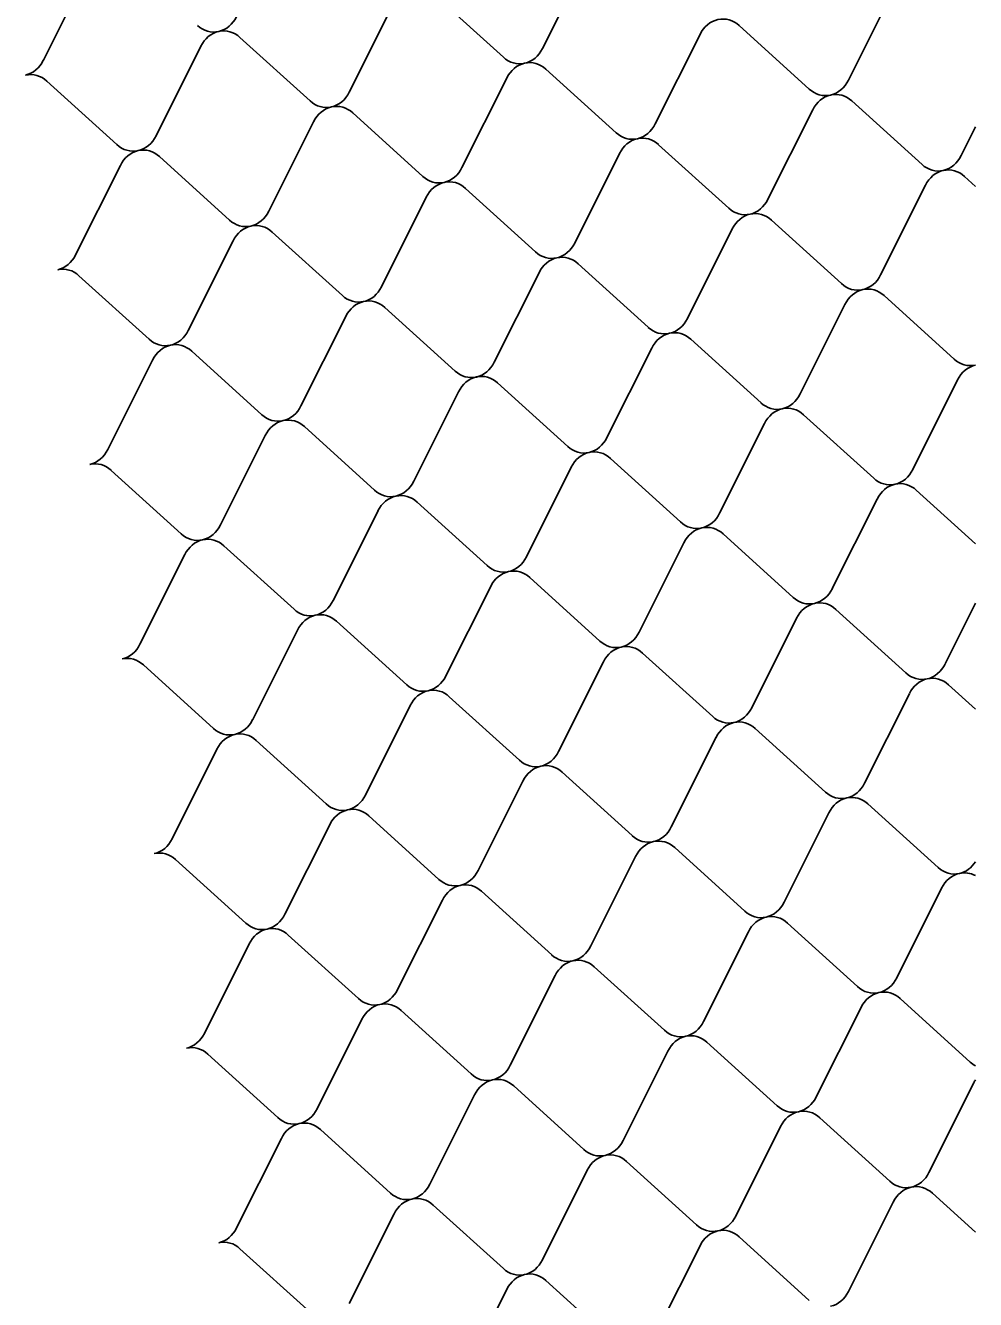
# Model space of a CAD drawing. Extents: x 638850 to 644908, y 297188 to 298900.
# Drawn here: x 640402.91 to 640435.43, y 297860.37 to 297903.99 of the extents above; entities that cross this region are included whole.
import ezdxf

# ---------------------------------------------------------------- set-up
doc = ezdxf.new("R2010")
doc.units = 0
doc.layers.add('5', color=7, linetype='Continuous')

msp = doc.modelspace()

# ---------------------------------------------------------------- linework, layer by layer
at = {"layer": '5'}
for p, q in [((640422.146, 297906.272), (640420.611, 297903.208)), ((640403.526, 297902.801), (640405.06, 297905.865)), ((640419.272, 297902.905), (640416.871, 297905.08)), ((640431.083, 297902.12), (640432.618, 297905.184)), ((640415.532, 297904.777), (640413.997, 297901.713)), ((640427.343, 297903.991), (640429.744, 297901.817)), ((640412.658, 297901.41), (640410.257, 297903.584)), ((640424.469, 297900.624), (640426.004, 297903.689)), ((640408.918, 297903.281), (640407.384, 297900.217)), ((640420.729, 297902.496), (640423.13, 297900.322)), ((640406.045, 297899.914), (640403.643, 297902.088)), ((640417.856, 297899.129), (640419.39, 297902.193)), ((640433.602, 297899.233), (640431.201, 297901.408)), ((640414.115, 297901), (640416.516, 297898.826)), ((640429.862, 297901.105), (640428.327, 297898.041)), ((640411.242, 297897.633), (640412.776, 297900.697)), ((640435.433, 297900.518), (640434.941, 297899.536)), ((640426.988, 297897.738), (640424.587, 297899.912)), ((640407.502, 297899.504), (640409.903, 297897.33)), ((640423.248, 297899.609), (640421.714, 297896.545)), ((640404.628, 297896.137), (640406.162, 297899.201)), ((640435.059, 297898.824), (640435.433, 297898.485)), ((640416.634, 297898.113), (640415.1, 297895.049)), ((640420.374, 297896.242), (640417.973, 297898.416)), ((640432.185, 297895.457), (640433.72, 297898.521)), ((640428.445, 297897.328), (640430.846, 297895.154)), ((640413.761, 297894.746), (640411.36, 297896.92)), ((640425.572, 297893.961), (640427.106, 297897.025)), ((640410.02, 297896.617), (640408.486, 297893.553)), ((640418.958, 297892.465), (640420.492, 297895.529)), ((640421.831, 297895.832), (640424.232, 297893.658)), ((640407.147, 297893.25), (640404.746, 297895.425)), ((640434.704, 297892.57), (640432.303, 297894.744)), ((640415.218, 297894.336), (640417.619, 297892.162)), ((640430.964, 297894.441), (640429.43, 297891.377)), ((640412.344, 297890.969), (640413.879, 297894.034)), ((640424.35, 297892.945), (640422.816, 297889.881)), ((640428.091, 297891.074), (640425.69, 297893.248)), ((640405.73, 297889.474), (640407.265, 297892.538)), ((640408.604, 297892.841), (640411.005, 297890.667)), ((640421.477, 297889.579), (640419.076, 297891.753)), ((640433.288, 297888.793), (640434.822, 297891.857)), ((640417.737, 297891.45), (640416.202, 297888.386)), ((640414.863, 297888.083), (640412.462, 297890.257)), ((640426.674, 297887.298), (640428.208, 297890.362)), ((640429.548, 297890.664), (640431.949, 297888.49)), ((640411.123, 297889.954), (640409.588, 297886.89)), ((640422.934, 297889.169), (640425.335, 297886.995)), ((640408.249, 297886.587), (640405.848, 297888.761)), ((640420.06, 297885.802), (640421.595, 297888.866)), ((640435.433, 297886.245), (640433.406, 297888.081)), ((640416.32, 297887.673), (640418.721, 297885.499)), ((640432.066, 297887.778), (640430.532, 297884.714)), ((640413.446, 297884.306), (640414.981, 297887.37)), ((640429.193, 297884.411), (640426.792, 297886.585)), ((640406.832, 297882.81), (640408.367, 297885.874)), ((640409.706, 297886.177), (640412.107, 297884.003)), ((640425.453, 297886.282), (640423.918, 297883.218)), ((640422.579, 297882.915), (640420.178, 297885.089)), ((640418.839, 297884.786), (640417.304, 297881.722)), ((640434.39, 297882.13), (640435.433, 297884.212)), ((640427.776, 297880.634), (640429.311, 297883.698)), ((640430.65, 297884.001), (640433.051, 297881.827)), ((640412.225, 297883.291), (640410.691, 297880.226)), ((640415.965, 297881.419), (640413.564, 297883.593)), ((640424.036, 297882.505), (640426.437, 297880.331)), ((640409.351, 297879.924), (640406.95, 297882.098)), ((640421.162, 297879.138), (640422.697, 297882.202)), ((640433.169, 297881.114), (640431.634, 297878.05)), ((640435.433, 297880.58), (640434.508, 297881.417)), ((640414.549, 297877.643), (640416.083, 297880.707)), ((640417.422, 297881.01), (640419.823, 297878.835)), ((640430.295, 297877.747), (640427.894, 297879.921)), ((640410.808, 297879.514), (640413.209, 297877.34)), ((640426.555, 297879.619), (640425.02, 297876.554)), ((640407.935, 297876.147), (640409.469, 297879.211)), ((640419.941, 297878.123), (640418.407, 297875.059)), ((640423.681, 297876.252), (640421.28, 297878.426)), ((640431.752, 297877.337), (640434.153, 297875.163)), ((640417.068, 297874.756), (640414.666, 297876.93)), ((640428.879, 297873.97), (640430.413, 297877.035)), ((640413.327, 297876.627), (640411.793, 297873.563)), ((640425.138, 297875.842), (640427.539, 297873.668)), ((640410.454, 297873.26), (640408.053, 297875.434)), ((640422.265, 297872.475), (640423.799, 297875.539)), ((640418.525, 297874.346), (640420.926, 297872.172)), ((640434.271, 297874.451), (640432.737, 297871.387)), ((640415.651, 297870.979), (640417.185, 297874.043)), ((640431.397, 297871.084), (640428.996, 297873.258)), ((640411.911, 297872.85), (640414.312, 297870.676)), ((640427.657, 297872.955), (640426.123, 297869.891)), ((640409.037, 297869.483), (640410.572, 297872.547)), ((640424.784, 297869.588), (640422.383, 297871.762)), ((640421.043, 297871.459), (640419.509, 297868.395)), ((640432.854, 297870.674), (640435.255, 297868.5)), ((640418.17, 297868.092), (640415.769, 297870.266)), ((640429.981, 297867.307), (640431.515, 297870.371)), ((640414.43, 297869.964), (640412.895, 297866.899)), ((640423.367, 297865.811), (640424.902, 297868.875)), ((640426.241, 297869.178), (640428.642, 297867.004)), ((640411.556, 297866.597), (640409.155, 297868.771)), ((640419.627, 297867.682), (640422.028, 297865.508)), ((640435.373, 297867.787), (640433.839, 297864.723)), ((640416.753, 297864.316), (640418.288, 297867.38)), ((640428.76, 297866.292), (640427.225, 297863.227)), ((640432.5, 297864.42), (640430.099, 297866.594)), ((640410.139, 297862.82), (640411.674, 297865.884)), ((640413.013, 297866.187), (640415.414, 297864.013)), ((640425.886, 297862.925), (640423.485, 297865.099)), ((640422.146, 297864.796), (640420.611, 297861.732)), ((640431.083, 297860.644), (640432.618, 297863.708)), ((640433.957, 297864.011), (640435.433, 297862.674)), ((640415.532, 297863.3), (640413.997, 297860.236)), ((640419.272, 297861.429), (640416.871, 297863.603)), ((640427.343, 297862.515), (640429.744, 297860.341)), ((640412.658, 297859.933), (640410.257, 297862.107)), ((640424.469, 297859.148), (640426.004, 297862.212)), ((640420.729, 297861.019), (640423.13, 297858.845)), ((640417.856, 297857.652), (640419.39, 297860.716))]:
    msp.add_line(p, q, dxfattribs=at)
for centre, start_param, end_param in [((640409.37, 297904.748), 3.414385, 4.305406), ((640426.773, 297903.237), 0.272792, 1.163814), ((640426.773, 297903.237), 5.664956, 6.555978), ((640409.37, 297904.748), 2.523363, 3.414385), ((640409.687, 297902.83), 0.272792, 1.163814), ((640409.687, 297902.83), 5.664956, 6.555978), ((640419.842, 297903.66), 2.523363, 3.414385), ((640419.842, 297903.66), 3.414385, 4.305406), ((640402.756, 297903.252), 3.414385, 4.305406), ((640420.159, 297901.742), 0.272792, 1.163814), ((640420.159, 297901.742), 5.664956, 6.555978), ((640403.074, 297901.334), 5.664956, 6.555978), ((640430.314, 297902.571), 3.414385, 4.305406), ((640413.228, 297902.164), 3.414385, 4.305406), ((640430.314, 297902.571), 2.523363, 3.414385), ((640430.631, 297900.654), 0.272792, 1.163814), ((640430.631, 297900.654), 5.664956, 6.555978), ((640413.228, 297902.164), 2.523363, 3.414385), ((640413.545, 297900.246), 0.272792, 1.163814), ((640413.545, 297900.246), 5.664956, 6.555978), ((640423.7, 297901.076), 2.523363, 3.414385), ((640423.7, 297901.076), 3.414385, 4.305406), ((640406.614, 297900.668), 2.523363, 3.414385), ((640406.614, 297900.668), 3.414385, 4.305406), ((640424.017, 297899.158), 0.272792, 1.163814), ((640424.017, 297899.158), 5.664956, 6.555978), ((640406.932, 297898.75), 0.272792, 1.163814), ((640406.932, 297898.75), 5.664956, 6.555978), ((640434.172, 297899.988), 3.414385, 4.305406), ((640417.086, 297899.58), 3.414385, 4.305406), ((640434.172, 297899.988), 2.523363, 3.414385), ((640434.489, 297898.07), 0.272792, 1.163814), ((640434.489, 297898.07), 5.664956, 6.555978), ((640417.086, 297899.58), 2.523363, 3.414385), ((640417.404, 297897.662), 0.272792, 1.163814), ((640417.404, 297897.662), 5.664956, 6.555978), ((640427.558, 297898.492), 2.523363, 3.414385), ((640427.558, 297898.492), 3.414385, 4.305406), ((640410.472, 297898.084), 2.523363, 3.414385), ((640410.472, 297898.084), 3.414385, 4.305406), ((640427.875, 297896.574), 0.272792, 1.163814), ((640427.875, 297896.574), 5.664956, 6.555978), ((640410.79, 297896.166), 0.272792, 1.163814), ((640410.79, 297896.166), 5.664956, 6.555978), ((640420.944, 297896.996), 3.414385, 4.305406), ((640403.859, 297896.588), 3.414385, 4.305406), ((640420.944, 297896.996), 2.523363, 3.414385), ((640421.262, 297895.078), 0.272792, 1.163814), ((640421.262, 297895.078), 5.664956, 6.555978), ((640404.176, 297894.671), 5.664956, 6.555978), ((640414.331, 297895.5), 3.414385, 4.305406), ((640431.416, 297895.908), 2.523363, 3.414385), ((640431.416, 297895.908), 3.414385, 4.305406), ((640414.331, 297895.5), 2.523363, 3.414385), ((640414.648, 297893.582), 5.664956, 6.555978), ((640431.733, 297893.99), 0.272792, 1.163814), ((640431.733, 297893.99), 5.664956, 6.555978), ((640414.648, 297893.582), 0.272792, 1.163814), ((640424.802, 297894.412), 3.414385, 4.305406), ((640407.717, 297894.005), 3.414385, 4.305406), ((640424.802, 297894.412), 2.523363, 3.414385), ((640425.12, 297892.494), 0.272792, 1.163814), ((640425.12, 297892.494), 5.664956, 6.555978), ((640407.717, 297894.005), 2.523363, 3.414385), ((640408.034, 297892.087), 0.272792, 1.163814), ((640408.034, 297892.087), 5.664956, 6.555978), ((640418.189, 297892.916), 3.414385, 4.305406), ((640435.274, 297893.324), 2.523363, 3.414385), ((640418.189, 297892.916), 2.523363, 3.414385), ((640418.506, 297890.999), 5.664956, 6.555978), ((640435.591, 297891.406), 0.272792, 1.163814), ((640418.506, 297890.999), 0.272792, 1.163814), ((640428.66, 297891.828), 3.414385, 4.305406), ((640411.575, 297891.421), 3.414385, 4.305406), ((640428.66, 297891.828), 2.523363, 3.414385), ((640428.978, 297889.91), 0.272792, 1.163814), ((640428.978, 297889.91), 5.664956, 6.555978), ((640411.575, 297891.421), 2.523363, 3.414385), ((640411.892, 297889.503), 0.272792, 1.163814), ((640411.892, 297889.503), 5.664956, 6.555978), ((640422.047, 297890.333), 3.414385, 4.305406), ((640404.961, 297889.925), 3.414385, 4.305406), ((640422.047, 297890.333), 2.523363, 3.414385), ((640422.364, 297888.415), 0.272792, 1.163814), ((640422.364, 297888.415), 5.664956, 6.555978), ((640405.278, 297888.007), 5.664956, 6.555978), ((640432.518, 297889.244), 2.523363, 3.414385), ((640432.518, 297889.244), 3.414385, 4.305406), ((640415.433, 297888.837), 2.523363, 3.414385), ((640415.433, 297888.837), 3.414385, 4.305406), ((640432.836, 297887.327), 0.272792, 1.163814), ((640432.836, 297887.327), 5.664956, 6.555978), ((640415.75, 297886.919), 0.272792, 1.163814), ((640415.75, 297886.919), 5.664956, 6.555978), ((640425.905, 297887.749), 3.414385, 4.305406), ((640408.819, 297887.341), 3.414385, 4.305406), ((640425.905, 297887.749), 2.523363, 3.414385), ((640426.222, 297885.831), 0.272792, 1.163814), ((640426.222, 297885.831), 5.664956, 6.555978), ((640408.819, 297887.341), 2.523363, 3.414385), ((640409.136, 297885.423), 0.272792, 1.163814), ((640409.136, 297885.423), 5.664956, 6.555978), ((640419.291, 297886.253), 2.523363, 3.414385), ((640419.291, 297886.253), 3.414385, 4.305406), ((640419.608, 297884.335), 0.272792, 1.163814), ((640419.608, 297884.335), 5.664956, 6.555978), ((640429.763, 297885.165), 3.414385, 4.305406), ((640412.677, 297884.757), 3.414385, 4.305406), ((640429.763, 297885.165), 2.523363, 3.414385), ((640430.08, 297883.247), 0.272792, 1.163814), ((640430.08, 297883.247), 5.664956, 6.555978), ((640412.677, 297884.757), 2.523363, 3.414385), ((640412.994, 297882.839), 0.272792, 1.163814), ((640412.994, 297882.839), 5.664956, 6.555978), ((640423.149, 297883.669), 2.523363, 3.414385), ((640423.149, 297883.669), 3.414385, 4.305406), ((640406.063, 297883.261), 3.414385, 4.305406), ((640423.466, 297881.751), 0.272792, 1.163814), ((640423.466, 297881.751), 5.664956, 6.555978), ((640406.381, 297881.344), 5.664956, 6.555978), ((640433.621, 297882.581), 3.414385, 4.305406), ((640416.535, 297882.173), 3.414385, 4.305406), ((640433.621, 297882.581), 2.523363, 3.414385), ((640433.938, 297880.663), 0.272792, 1.163814), ((640433.938, 297880.663), 5.664956, 6.555978), ((640416.535, 297882.173), 2.523363, 3.414385), ((640416.852, 297880.255), 0.272792, 1.163814), ((640416.852, 297880.255), 5.664956, 6.555978), ((640409.921, 297880.678), 3.414385, 4.305406), ((640427.007, 297881.085), 2.523363, 3.414385), ((640427.007, 297881.085), 3.414385, 4.305406), ((640409.921, 297880.678), 2.523363, 3.414385), ((640410.239, 297878.76), 5.664956, 6.555978), ((640427.324, 297879.167), 0.272792, 1.163814), ((640427.324, 297879.167), 5.664956, 6.555978), ((640410.239, 297878.76), 0.272792, 1.163814), ((640420.393, 297879.589), 3.414385, 4.305406), ((640420.393, 297879.589), 2.523363, 3.414385), ((640420.71, 297877.672), 0.272792, 1.163814), ((640420.71, 297877.672), 5.664956, 6.555978), ((640430.865, 297878.501), 3.414385, 4.305406), ((640413.779, 297878.094), 3.414385, 4.305406), ((640430.865, 297878.501), 2.523363, 3.414385), ((640431.182, 297876.583), 5.664956, 6.555978), ((640413.779, 297878.094), 2.523363, 3.414385), ((640414.097, 297876.176), 5.664956, 6.555978), ((640431.182, 297876.583), 0.272792, 1.163814), ((640414.097, 297876.176), 0.272792, 1.163814), ((640424.251, 297877.006), 3.414385, 4.305406), ((640407.166, 297876.598), 3.414385, 4.305406), ((640424.251, 297877.006), 2.523363, 3.414385), ((640424.568, 297875.088), 0.272792, 1.163814), ((640424.568, 297875.088), 5.664956, 6.555978), ((640407.483, 297874.68), 5.664956, 6.555978), ((640417.637, 297875.51), 3.414385, 4.305406), ((640434.723, 297875.917), 2.523363, 3.414385), ((640434.723, 297875.917), 3.414385, 4.177245), ((640435.04, 297874), 5.909072, 6.555978), ((640417.637, 297875.51), 2.523363, 3.414385), ((640417.955, 297873.592), 0.272792, 1.163814), ((640417.955, 297873.592), 5.664956, 6.555978), ((640435.04, 297874), 0.272792, 1.163814), ((640428.109, 297874.422), 2.523363, 3.414385), ((640428.109, 297874.422), 3.414385, 4.305406), ((640411.024, 297874.014), 2.523363, 3.414385), ((640411.024, 297874.014), 3.414385, 4.305406), ((640428.427, 297872.504), 0.272792, 1.163814), ((640428.427, 297872.504), 5.664956, 6.555978), ((640411.341, 297872.096), 0.272792, 1.163814), ((640411.341, 297872.096), 5.664956, 6.555978), ((640421.495, 297872.926), 3.414385, 4.305406), ((640421.495, 297872.926), 2.523363, 3.414385), ((640421.813, 297871.008), 0.272792, 1.163814), ((640421.813, 297871.008), 5.664956, 6.555978), ((640431.967, 297871.838), 2.523363, 3.414385), ((640431.967, 297871.838), 3.414385, 4.305406), ((640414.882, 297871.43), 2.523363, 3.414385), ((640414.882, 297871.43), 3.414385, 4.305406), ((640432.285, 297869.92), 0.272792, 1.163814), ((640432.285, 297869.92), 5.664956, 6.555978), ((640415.199, 297869.512), 0.272792, 1.163814), ((640415.199, 297869.512), 5.664956, 6.555978), ((640425.354, 297870.342), 3.414385, 4.305406), ((640408.268, 297869.934), 3.414385, 4.305406), ((640425.354, 297870.342), 2.523363, 3.414385), ((640425.671, 297868.424), 0.272792, 1.163814), ((640425.671, 297868.424), 5.664956, 6.555978), ((640408.585, 297868.017), 5.664956, 6.555978), ((640435.825, 297869.254), 2.523363, 2.767282), ((640418.74, 297868.846), 2.523363, 3.414385), ((640418.74, 297868.846), 3.414385, 4.305406), ((640419.057, 297866.928), 0.272792, 1.163814), ((640419.057, 297866.928), 5.664956, 6.555978), ((640436.143, 297867.336), 1.035955, 1.163814), ((640429.212, 297867.758), 3.414385, 4.305406), ((640412.126, 297867.351), 3.414385, 4.305406), ((640429.212, 297867.758), 2.523363, 3.414385), ((640429.529, 297865.84), 0.272792, 1.163814), ((640429.529, 297865.84), 5.664956, 6.555978), ((640412.126, 297867.351), 2.523363, 3.414385), ((640412.443, 297865.433), 0.272792, 1.163814), ((640412.443, 297865.433), 5.664956, 6.555978), ((640422.598, 297866.262), 3.414385, 4.305406), ((640422.598, 297866.262), 2.523363, 3.414385), ((640422.915, 297864.345), 0.272792, 1.163814), ((640422.915, 297864.345), 5.664956, 6.555978), ((640433.07, 297865.174), 3.414385, 4.305406), ((640415.984, 297864.767), 3.414385, 4.305406), ((640433.07, 297865.174), 2.523363, 3.414385), ((640433.387, 297863.256), 0.272792, 1.163814), ((640433.387, 297863.256), 5.664956, 6.555978), ((640415.984, 297864.767), 2.523363, 3.414385), ((640416.301, 297862.849), 0.272792, 1.163814), ((640416.301, 297862.849), 5.664956, 6.555978), ((640426.456, 297863.679), 3.414385, 4.305406), ((640409.37, 297863.271), 3.414385, 4.305406), ((640426.456, 297863.679), 2.523363, 3.414385), ((640426.773, 297861.761), 5.664956, 6.555978), ((640409.687, 297861.353), 5.664956, 6.555978), ((640426.773, 297861.761), 0.272792, 1.163814), ((640419.842, 297862.183), 3.414385, 4.305406), ((640419.842, 297862.183), 2.523363, 3.414385), ((640420.159, 297860.265), 0.272792, 1.163814), ((640420.159, 297860.265), 5.664956, 6.555978), ((640430.314, 297861.095), 3.414385, 4.305406)]:
    msp.add_ellipse(centre, major_axis=(0.079, 0.976), ratio=0.893529, start_param=start_param, end_param=end_param, dxfattribs=at)

doc.saveas('drawing.dxf')
